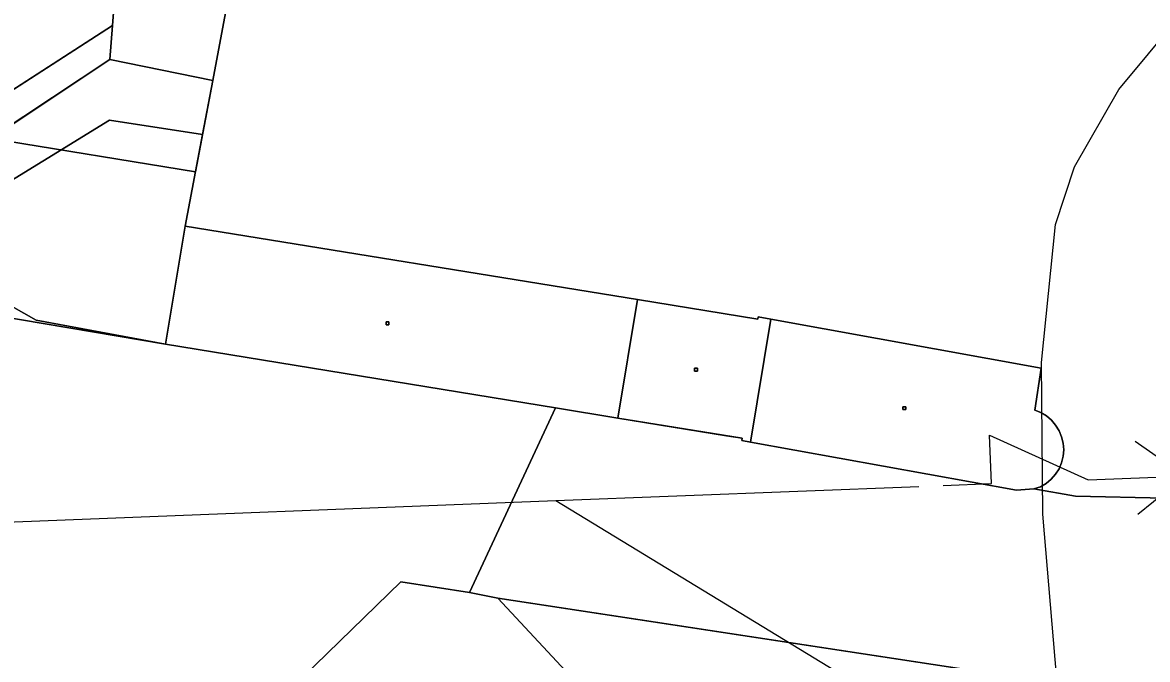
# Model space of a CAD drawing. Extents: x -645676 to -642474, y -1077513 to -1072613.
# Drawn here: x -644570.9 to -644454.7, y -1074749.4 to -1074683.6 of the extents above; entities that cross this region are included whole.
import ezdxf

# ---------------------------------------------------------------- set-up
doc = ezdxf.new("R2010")
doc.units = 0
for name, color, linetype in [('ELEKTRO', 7, 'Continuous'), ('KN', 7, 'Continuous'), ('KULTURY_STAV', 7, 'Continuous'), ('VRSTEVNICE', 7, 'Continuous')]:
    doc.layers.add(name, color=color, linetype=linetype)

# ---------------------------------------------------------------- blocks, each defined once
blk = doc.blocks.new('6$6120')
for points in [[(-3, 0), (-2, 0), (-2, 1), (0, 0), (3, 0)], [(1, -0.75), (2, 0), (1, 0.75)], [(2, 0.75), (3, 0), (2, -0.75)]]:
    blk.add_lwpolyline(points)

msp = doc.modelspace()

# ---------------------------------------------------------------- linework, layer by layer
at = {"layer": 'ELEKTRO'}
for p, q in [((-644515.77, -1074732.93), (-644478.3, -1074731.48)), ((-644763.2, -1074742.66), (-644515.77, -1074732.93)), ((-644515.77, -1074732.93), (-644468.57, -1074761.68))]:
    msp.add_line(p, q, dxfattribs=at)
at = {"layer": 'KN'}
for points in [[(-644584.11, -1074608.05), (-644567.25, -1074611.5), (-644556.6, -1074613.68), (-644549.62, -1074615.21), (-644554.24, -1074636.39), (-644560.36, -1074667.97), (-644561.58, -1074683.89), (-644627.91, -1074726.7)], [(-644443.61, -1074732.89), (-644462.13, -1074732.47), (-644466.42, -1074731.74), (-644465.73, -1074731.52), (-644465.14, -1074731.18), (-644464.62, -1074730.74), (-644464.17, -1074730.23), (-644463.81, -1074729.65), (-644463.55, -1074729.03), (-644463.39, -1074728.37), (-644463.33, -1074727.69), (-644463.39, -1074727.01), (-644463.55, -1074726.35), (-644463.81, -1074725.73), (-644464.17, -1074725.15), (-644464.61, -1074724.64), (-644465.12, -1074724.2), (-644465.7, -1074723.85), (-644466.33, -1074723.59), (-644465.67, -1074719.26), (-644493.59, -1074714.22), (-644494.89, -1074713.98), (-644494.92, -1074714.22), (-644507.35, -1074712.19), (-644554.05, -1074704.6), (-644552.27, -1074695.15), (-644551.22, -1074689.56), (-644547.62, -1074670.44)], [(-644627.91, -1074726.7), (-644561.58, -1074683.89), (-644561.86, -1074687.4), (-644630.29, -1074732.74)], [(-644630.29, -1074732.74), (-644561.86, -1074687.4), (-644551.22, -1074689.56), (-644552.27, -1074695.15), (-644561.87, -1074693.67), (-644583.02, -1074706.63), (-644569.47, -1074714.31), (-644556.1, -1074716.78), (-644515.83, -1074723.38), (-644524.69, -1074742.43), (-644531.81, -1074741.32), (-644541.92, -1074751.19), (-644556.49, -1074764.86), (-644586.31, -1074751.59)]]:
    msp.add_lwpolyline(points, dxfattribs=at)
for points in [[(-644547.62, -1074670.44), (-644551.22, -1074689.56), (-644561.86, -1074687.4), (-644561.58, -1074683.89), (-644560.36, -1074667.97)], [(-644552.27, -1074695.15), (-644554.05, -1074704.6), (-644556.1, -1074716.78), (-644569.47, -1074714.31), (-644583.02, -1074706.63), (-644561.87, -1074693.67)], [(-644507.35, -1074712.19), (-644509.4, -1074724.43), (-644515.83, -1074723.38), (-644556.1, -1074716.78), (-644554.05, -1074704.6)], [(-644493.59, -1074714.22), (-644495.68, -1074726.9), (-644496.58, -1074726.75), (-644496.55, -1074726.51), (-644509.4, -1074724.43), (-644507.35, -1074712.19), (-644494.92, -1074714.22), (-644494.89, -1074713.98)], [(-644533.02, -1074714.79), (-644533.32, -1074714.79), (-644533.32, -1074714.49), (-644533.02, -1074714.49)], [(-644533.02, -1074714.79), (-644533.02, -1074714.49), (-644533.32, -1074714.49), (-644533.32, -1074714.79)], [(-644466.42, -1074731.74), (-644468.22, -1074731.85), (-644495.68, -1074726.9), (-644493.59, -1074714.22), (-644465.67, -1074719.26), (-644466.33, -1074723.59), (-644465.7, -1074723.85), (-644465.12, -1074724.2), (-644464.61, -1074724.64), (-644464.17, -1074725.15), (-644463.81, -1074725.73), (-644463.55, -1074726.35), (-644463.39, -1074727.01), (-644463.33, -1074727.69), (-644463.39, -1074728.37), (-644463.55, -1074729.03), (-644463.81, -1074729.65), (-644464.17, -1074730.23), (-644464.62, -1074730.74), (-644465.14, -1074731.18), (-644465.73, -1074731.52)], [(-644501.16, -1074719.57), (-644501.46, -1074719.57), (-644501.46, -1074719.27), (-644501.16, -1074719.27)], [(-644501.16, -1074719.57), (-644501.16, -1074719.27), (-644501.46, -1074719.27), (-644501.46, -1074719.57)], [(-644509.4, -1074724.43), (-644496.55, -1074726.51), (-644496.58, -1074726.75), (-644495.68, -1074726.9), (-644468.22, -1074731.85), (-644466.42, -1074731.74), (-644462.13, -1074732.47), (-644443.61, -1074732.89), (-644443.23, -1074730.78), (-644441.73, -1074730.94), (-644443.34, -1074740.97), (-644448.94, -1074751.32), (-644460.06, -1074764.88), (-644461.31, -1074763.5), (-644473.21, -1074750.43), (-644521.79, -1074743.01), (-644524.69, -1074742.43), (-644515.83, -1074723.38)], [(-644479.65, -1074723.55), (-644479.95, -1074723.55), (-644479.95, -1074723.25), (-644479.65, -1074723.25)], [(-644479.65, -1074723.55), (-644479.65, -1074723.25), (-644479.95, -1074723.25), (-644479.95, -1074723.55)], [(-644524.69, -1074742.43), (-644521.79, -1074743.01), (-644503.09, -1074763.1), (-644502.49, -1074763.74), (-644504.1, -1074765.28), (-644501.62, -1074767.89), (-644516.41, -1074778.19), (-644541.92, -1074751.19), (-644531.81, -1074741.32)], [(-644461.31, -1074763.5), (-644474.61, -1074776.17), (-644487.2, -1074762.44), (-644487.02, -1074762.27), (-644490.48, -1074758.65), (-644497.13, -1074757.4), (-644503.09, -1074763.1), (-644521.79, -1074743.01), (-644473.21, -1074750.43)]]:
    msp.add_lwpolyline(points, close=True, dxfattribs=at)
at = {"layer": 'KULTURY_STAV'}
for points in [[(-644574.15, -1074695.54), (-644552.99, -1074698.98), (-644551.22, -1074689.56), (-644547.62, -1074670.44), (-644560.36, -1074667.97), (-644554.24, -1074636.39), (-644541.5, -1074638.88), (-644537.07, -1074617.95), (-644530.47, -1074586.75)], [(-644584.11, -1074608.05), (-644567.25, -1074611.5), (-644556.6, -1074613.68), (-644549.62, -1074615.21), (-644537.07, -1074617.95), (-644541.5, -1074638.88), (-644554.24, -1074636.39), (-644560.36, -1074667.97), (-644547.62, -1074670.44), (-644551.22, -1074689.56), (-644552.99, -1074698.98), (-644574.15, -1074695.54), (-644561.86, -1074687.4), (-644561.58, -1074683.89), (-644578.53, -1074694.83)], [(-644431.78, -1074635.28), (-644438.62, -1074687.34), (-644442.26, -1074716.56), (-644439.93, -1074717.28), (-644441.73, -1074730.94), (-644443.23, -1074730.78), (-644443.61, -1074732.89), (-644462.13, -1074732.47), (-644466.42, -1074731.74), (-644468.22, -1074731.85), (-644495.68, -1074726.9), (-644496.58, -1074726.75), (-644496.55, -1074726.51), (-644509.4, -1074724.43), (-644515.83, -1074723.38), (-644556.1, -1074716.78), (-644586.09, -1074711.73)], [(-644561.58, -1074683.89), (-644561.86, -1074687.4), (-644574.15, -1074695.54), (-644584.5, -1074702.4), (-644630.29, -1074732.74), (-644727.89, -1074801.18), (-644732.93, -1074799.15), (-644666.3, -1074752.28), (-644627.91, -1074726.7), (-644583.78, -1074698.22), (-644578.53, -1074694.83), (-644561.58, -1074683.89)], [(-644586.09, -1074711.73), (-644556.1, -1074716.78), (-644515.83, -1074723.38), (-644509.4, -1074724.43), (-644498.17, -1074726.25), (-644496.55, -1074726.51), (-644496.58, -1074726.75), (-644495.68, -1074726.9), (-644468.22, -1074731.85), (-644466.42, -1074731.74), (-644462.13, -1074732.47), (-644452.46, -1074732.69)], [(-644586.87, -1074794.19), (-644570.53, -1074778.47), (-644556.49, -1074764.86), (-644541.92, -1074751.19), (-644531.81, -1074741.32)], [(-644473.21, -1074750.43), (-644505.49, -1074745.5), (-644521.79, -1074743.01), (-644524.69, -1074742.43), (-644531.81, -1074741.32), (-644541.92, -1074751.19)], [(-644531.81, -1074741.32), (-644524.69, -1074742.43), (-644521.79, -1074743.01), (-644473.21, -1074750.43)]]:
    msp.add_lwpolyline(points, dxfattribs=at)
at = {"layer": 'VRSTEVNICE'}
msp.add_lwpolyline([(-644496.96, -1074889.31), (-644482.29, -1074867.24), (-644477.45, -1074858.55), (-644471.61, -1074844.88), (-644466.91, -1074830.64), (-644464.49, -1074820.67), (-644461.92, -1074804.72), (-644463.08, -1074794.72), (-644459.98, -1074791.61), (-644456.36, -1074772.19), (-644462.82, -1074765.98), (-644465.48, -1074734.36), (-644465.63, -1074718.69), (-644464.2, -1074704.45), (-644462.21, -1074698.47), (-644457.65, -1074690.49), (-644439.42, -1074668.56)], dxfattribs=at)

# ---------------------------------------------------------------- block references
at = {"layer": 'ELEKTRO', "xscale": 5, "yscale": 4.999999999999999, "rotation": 2.254178}
msp.add_blockref('6$6120', (-644460.81, -1074730.8), dxfattribs=at)

doc.saveas('drawing.dxf')
